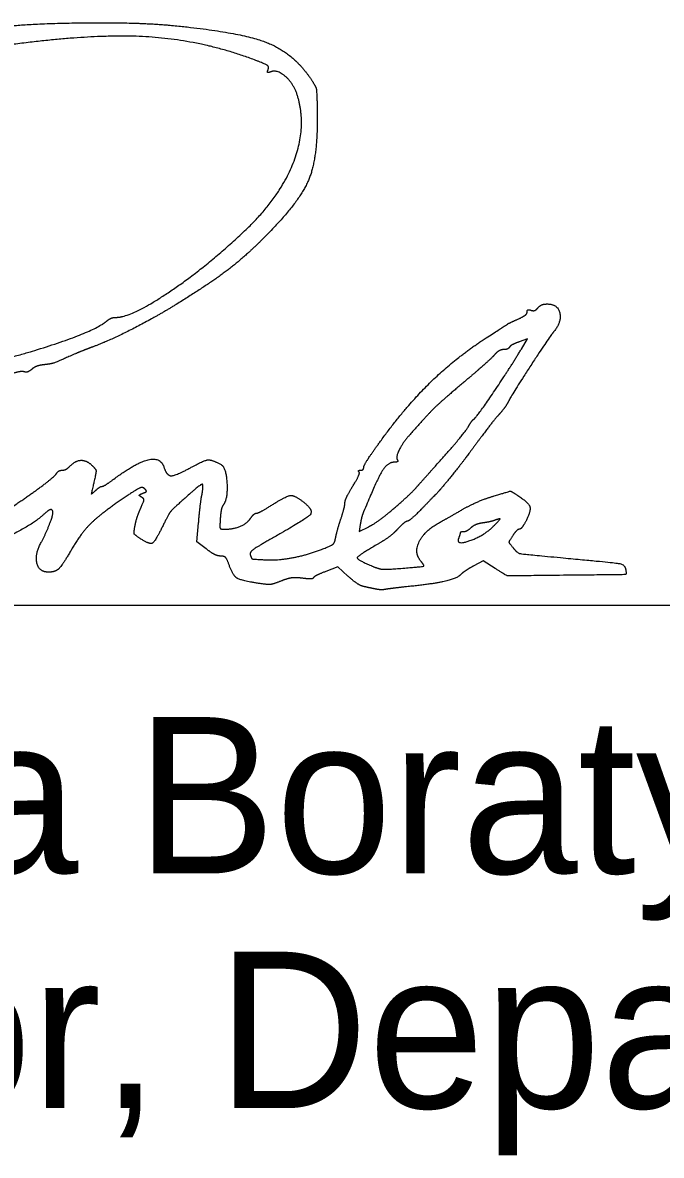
# Model space of a CAD drawing. Extents: x 6.3 to 40.3, y 9 to 31.
# Drawn here: x 31.457 to 32.03, y 15.744 to 16.757 of the extents above; entities that cross this region are included whole.
import ezdxf

# ---------------------------------------------------------------- set-up
doc = ezdxf.new("R2010")
doc.units = 0
for name, color, linetype in [('SH_Data', 7, 'Continuous'), ('SH_Text', 7, 'Continuous'), ('TX_P_1', 7, 'Continuous')]:
    doc.layers.add(name, color=color, linetype=linetype)

msp = doc.modelspace()

# ---------------------------------------------------------------- linework, layer by layer
at = {"layer": 'SH_Data'}
msp.add_line((30.8725, 16.2358), (34.3725, 16.2358), dxfattribs=at)
at = {"layer": 'TX_P_1'}
for points in [[(31.9043, 16.4652), (31.9097, 16.4742), (31.9023, 16.4716)], [(31.6219, 16.2863), (31.6136, 16.2926), (31.6151, 16.3097)], [(31.7599, 16.3082), (31.7589, 16.3018), (31.7675, 16.3062)], [(31.8807, 16.2689), (31.8701, 16.2757), (31.8617, 16.2712)], [(31.7489, 16.2619), (31.7397, 16.2702), (31.7291, 16.2661)]]:
    msp.add_lwpolyline(points, dxfattribs=at)
for points in [[(31.4344, 16.7516), (31.4412, 16.7558), (31.5582, 16.7581), (31.5926, 16.7547)], [(31.5926, 16.7547), (31.6518, 16.7489), (31.6994, 16.7306), (31.7152, 16.7076)], [(31.6651, 16.724), (31.6145, 16.743), (31.5065, 16.747), (31.4162, 16.7332)], [(31.6774, 16.7154), (31.6784, 16.7179), (31.6749, 16.7203), (31.6651, 16.724)], [(31.6798, 16.7133), (31.6772, 16.7123), (31.6765, 16.7129), (31.6774, 16.7154)], [(31.7032, 16.6934), (31.6999, 16.7031), (31.6855, 16.7155), (31.6798, 16.7133)], [(31.7152, 16.7076), (31.7201, 16.7003), (31.721, 16.696), (31.7214, 16.6781)], [(31.6577, 16.5722), (31.6886, 16.6016), (31.7125, 16.6651), (31.7032, 16.6934)], [(31.7214, 16.6781), (31.7221, 16.6373), (31.706, 16.5976), (31.6766, 16.5677)], [(31.541, 16.4935), (31.5551, 16.4935), (31.6232, 16.5394), (31.6577, 16.5722)], [(31.6766, 16.5677), (31.658, 16.5488), (31.6256, 16.5239), (31.5951, 16.5051)], [(31.5951, 16.5051), (31.5759, 16.4933), (31.5347, 16.4723), (31.5206, 16.4672)], [(31.9191, 16.5021), (31.9207, 16.504), (31.9244, 16.5055), (31.9273, 16.5055)], [(31.9273, 16.5055), (31.9368, 16.5055), (31.9405, 16.4895), (31.9331, 16.4805)], [(31.9016, 16.4921), (31.9059, 16.4941), (31.9094, 16.4969), (31.9094, 16.4984)], [(31.9094, 16.4984), (31.9094, 16.5), (31.9109, 16.5006), (31.9128, 16.4999)], [(31.9128, 16.4999), (31.9147, 16.4992), (31.9175, 16.5001), (31.9191, 16.5021)], [(31.421, 16.4516), (31.4579, 16.4598), (31.5242, 16.4827), (31.5328, 16.4902)], [(31.5328, 16.4902), (31.5349, 16.492), (31.5385, 16.4935), (31.541, 16.4935)], [(31.8726, 16.4751), (31.8916, 16.4874), (31.8934, 16.4885), (31.9016, 16.4921)], [(31.778, 16.3826), (31.8002, 16.4134), (31.8453, 16.4574), (31.8726, 16.4751)], [(31.9331, 16.4805), (31.9289, 16.4755), (31.8961, 16.425), (31.8929, 16.4188)], [(31.5206, 16.4672), (31.516, 16.4655), (31.5089, 16.4627), (31.5049, 16.461)], [(31.8615, 16.4023), (31.8643, 16.4043), (31.8925, 16.4458), (31.9043, 16.4652)], [(31.8883, 16.4647), (31.8861, 16.4647), (31.8821, 16.4623), (31.8795, 16.4593)], [(31.8936, 16.4669), (31.8929, 16.4657), (31.8905, 16.4647), (31.8883, 16.4647)], [(31.9023, 16.4716), (31.8983, 16.4702), (31.8944, 16.4681), (31.8936, 16.4669)], [(31.5049, 16.461), (31.4879, 16.4535), (31.483, 16.4518), (31.4764, 16.4511)], [(31.8795, 16.4593), (31.8768, 16.4563), (31.8643, 16.4453), (31.8518, 16.4347)], [(31.4588, 16.4448), (31.4571, 16.4454), (31.449, 16.4437), (31.4408, 16.4411)], [(31.4656, 16.447), (31.4635, 16.4452), (31.4604, 16.4442), (31.4588, 16.4448)], [(31.4764, 16.4511), (31.4725, 16.4507), (31.4676, 16.4488), (31.4656, 16.447)], [(31.8518, 16.4347), (31.8322, 16.4182), (31.8205, 16.4068), (31.8038, 16.3879)], [(31.8929, 16.4188), (31.8912, 16.4154), (31.8873, 16.4099), (31.8843, 16.4067)], [(31.8843, 16.4067), (31.8813, 16.4035), (31.8724, 16.3921), (31.8645, 16.3815)], [(31.8263, 16.3594), (31.8416, 16.3765), (31.8552, 16.3928), (31.8576, 16.3972)], [(31.8576, 16.3972), (31.8588, 16.3993), (31.8606, 16.4016), (31.8615, 16.4023)], [(31.763, 16.3593), (31.763, 16.3607), (31.7697, 16.3712), (31.778, 16.3826)], [(31.8038, 16.3879), (31.7979, 16.3813), (31.7917, 16.3685), (31.7931, 16.3661)], [(31.8645, 16.3815), (31.8566, 16.3708), (31.8489, 16.3606), (31.8475, 16.3588)], [(31.5001, 16.3606), (31.5051, 16.3656), (31.5151, 16.3656), (31.52, 16.3607)], [(31.5381, 16.348), (31.5584, 16.3632), (31.5811, 16.3688), (31.5841, 16.3594)], [(31.6079, 16.359), (31.6198, 16.3656), (31.6271, 16.3663), (31.6353, 16.3617)], [(31.7908, 16.3639), (31.7845, 16.3639), (31.775, 16.3487), (31.7629, 16.3195)], [(31.7931, 16.3661), (31.7939, 16.3649), (31.7928, 16.3639), (31.7908, 16.3639)], [(31.445, 16.3218), (31.4636, 16.3342), (31.486, 16.3509), (31.4877, 16.3536)], [(31.4877, 16.3536), (31.4888, 16.3553), (31.4911, 16.3567), (31.4929, 16.3567)], [(31.4929, 16.3567), (31.4948, 16.3567), (31.498, 16.3585), (31.5001, 16.3606)], [(31.52, 16.3607), (31.5232, 16.3575), (31.5234, 16.355), (31.5213, 16.3459)], [(31.5841, 16.3594), (31.5865, 16.3518), (31.5946, 16.3517), (31.6079, 16.359)], [(31.6353, 16.3617), (31.6397, 16.3593), (31.6413, 16.3313), (31.6375, 16.3261)], [(31.7532, 16.3424), (31.7571, 16.3487), (31.7596, 16.3545), (31.7588, 16.3553)], [(31.7588, 16.3553), (31.758, 16.3561), (31.7586, 16.3567), (31.7602, 16.3567)], [(31.7602, 16.3567), (31.7617, 16.3567), (31.763, 16.3579), (31.763, 16.3593)], [(31.8107, 16.3419), (31.8138, 16.3454), (31.8208, 16.3533), (31.8263, 16.3594)], [(31.8475, 16.3588), (31.8342, 16.3424), (31.8296, 16.3372), (31.8178, 16.3251)], [(31.5213, 16.3459), (31.519, 16.3357), (31.5191, 16.3352), (31.5229, 16.3386)], [(31.5229, 16.3386), (31.5251, 16.3406), (31.5278, 16.3423), (31.5287, 16.3423)], [(31.5287, 16.3423), (31.5297, 16.3423), (31.5339, 16.3449), (31.5381, 16.348)], [(31.618, 16.3345), (31.6198, 16.3439), (31.6172, 16.3444), (31.6079, 16.3362)], [(31.7462, 16.3276), (31.7462, 16.3295), (31.7493, 16.3361), (31.7532, 16.3424)], [(31.7906, 16.323), (31.7985, 16.3299), (31.8076, 16.3383), (31.8107, 16.3419)], [(31.5668, 16.3402), (31.565, 16.342), (31.5591, 16.3393), (31.5466, 16.3308)], [(31.564, 16.3326), (31.5618, 16.334), (31.5621, 16.3349), (31.5652, 16.3361)], [(31.5633, 16.3227), (31.5661, 16.329), (31.5663, 16.3312), (31.564, 16.3326)], [(31.5652, 16.3361), (31.5682, 16.3372), (31.5686, 16.3384), (31.5668, 16.3402)], [(31.6079, 16.3362), (31.592, 16.3221), (31.5883, 16.3177), (31.5828, 16.3064)], [(31.6151, 16.3097), (31.6159, 16.319), (31.6172, 16.3302), (31.618, 16.3345)], [(31.6806, 16.3255), (31.6935, 16.3337), (31.7011, 16.3345), (31.7088, 16.3285)], [(31.8506, 16.3211), (31.8585, 16.3256), (31.8717, 16.3313), (31.8799, 16.3337)], [(31.8799, 16.3337), (31.8939, 16.338), (31.8951, 16.338), (31.901, 16.3341)], [(31.901, 16.3341), (31.9106, 16.3278), (31.913, 16.3204), (31.9084, 16.3114)], [(31.4846, 16.3186), (31.4846, 16.3217), (31.4806, 16.3212), (31.477, 16.3177)], [(31.5466, 16.3308), (31.5269, 16.3173), (31.5097, 16.3003), (31.5014, 16.2859)], [(31.5582, 16.3071), (31.559, 16.3113), (31.5612, 16.3183), (31.5633, 16.3227)], [(31.6375, 16.3261), (31.6362, 16.3245), (31.6349, 16.3188), (31.6345, 16.3135)], [(31.667, 16.3183), (31.6682, 16.3183), (31.6743, 16.3215), (31.6806, 16.3255)], [(31.7088, 16.3285), (31.7185, 16.3209), (31.7116, 16.313), (31.68, 16.2952)], [(31.7427, 16.3135), (31.7446, 16.3194), (31.7462, 16.3258), (31.7462, 16.3276)], [(31.7675, 16.3062), (31.7723, 16.3086), (31.7827, 16.3162), (31.7906, 16.323)], [(31.8178, 16.3251), (31.8103, 16.3174), (31.8032, 16.3111), (31.8022, 16.3111)], [(31.477, 16.3177), (31.4674, 16.3085), (31.4286, 16.2897), (31.4102, 16.2853)], [(31.474, 16.2919), (31.4781, 16.2996), (31.4846, 16.3159), (31.4846, 16.3186)], [(31.6345, 16.3135), (31.634, 16.3059), (31.6347, 16.3039), (31.6379, 16.3039)], [(31.6379, 16.3039), (31.6462, 16.3039), (31.6582, 16.3088), (31.6614, 16.3134)], [(31.6614, 16.3134), (31.6633, 16.3161), (31.6658, 16.3183), (31.667, 16.3183)], [(31.7379, 16.2964), (31.7386, 16.2999), (31.7407, 16.3076), (31.7427, 16.3135)], [(31.7629, 16.3195), (31.7618, 16.3169), (31.7605, 16.3118), (31.7599, 16.3082)], [(31.831, 16.31), (31.8339, 16.3116), (31.8427, 16.3165), (31.8506, 16.3211)], [(31.8818, 16.3124), (31.8791, 16.3114), (31.8738, 16.3101), (31.87, 16.3096)], [(31.8794, 16.3068), (31.8849, 16.3124), (31.8854, 16.3137), (31.8818, 16.3124)], [(31.9084, 16.3114), (31.9062, 16.3073), (31.9035, 16.3039), (31.9024, 16.3039)], [(31.5628, 16.2956), (31.5578, 16.2989), (31.557, 16.3008), (31.5582, 16.3071)], [(31.5828, 16.3064), (31.5761, 16.2927), (31.5713, 16.29), (31.5628, 16.2956)], [(31.7936, 16.3042), (31.79, 16.3003), (31.7819, 16.2942), (31.7756, 16.2906)], [(31.8022, 16.3111), (31.8011, 16.3111), (31.7972, 16.308), (31.7936, 16.3042)], [(31.814, 16.2756), (31.8079, 16.2831), (31.8177, 16.3028), (31.831, 16.31)], [(31.848, 16.2958), (31.8454, 16.2892), (31.8709, 16.2982), (31.8794, 16.3068)], [(31.8522, 16.3015), (31.8506, 16.3015), (31.8494, 16.3011), (31.8494, 16.3005)], [(31.859, 16.3051), (31.8568, 16.3031), (31.8537, 16.3015), (31.8522, 16.3015)], [(31.87, 16.3096), (31.8661, 16.3091), (31.8612, 16.3071), (31.859, 16.3051)], [(31.9024, 16.3039), (31.9013, 16.3039), (31.8986, 16.3013), (31.8965, 16.2981)], [(31.4807, 16.2655), (31.4723, 16.2655), (31.4683, 16.2813), (31.474, 16.2919)], [(31.68, 16.2952), (31.6668, 16.2878), (31.6606, 16.283), (31.6614, 16.2808)], [(31.7252, 16.2858), (31.734, 16.2892), (31.737, 16.2916), (31.7379, 16.2964)], [(31.8494, 16.3005), (31.8494, 16.3), (31.8487, 16.2978), (31.848, 16.2958)], [(31.8965, 16.2981), (31.893, 16.2927), (31.893, 16.2919), (31.8969, 16.2872)], [(31.5014, 16.2859), (31.4932, 16.2718), (31.4868, 16.2655), (31.4807, 16.2655)], [(31.6349, 16.2799), (31.6323, 16.2799), (31.6265, 16.2828), (31.6219, 16.2863)], [(31.6614, 16.2808), (31.6627, 16.2774), (31.6635, 16.2772), (31.6754, 16.2765)], [(31.6754, 16.2765), (31.6859, 16.2759), (31.7121, 16.2808), (31.7252, 16.2858)], [(31.7756, 16.2906), (31.7577, 16.2801), (31.7566, 16.2769), (31.7696, 16.2713)], [(31.8969, 16.2872), (31.9005, 16.2826), (31.9055, 16.2816), (31.9394, 16.2785)], [(31.6424, 16.2721), (31.6406, 16.2773), (31.638, 16.2799), (31.6349, 16.2799)], [(31.6678, 16.2556), (31.6528, 16.258), (31.6459, 16.2624), (31.6424, 16.2721)], [(31.7696, 16.2713), (31.7764, 16.2684), (31.7829, 16.2678), (31.7964, 16.2689)], [(31.7964, 16.2689), (31.8159, 16.2705), (31.8177, 16.2711), (31.814, 16.2756)], [(31.8617, 16.2712), (31.8571, 16.2687), (31.8518, 16.2652), (31.85, 16.2634)], [(31.9394, 16.2785), (31.9885, 16.2739), (31.9967, 16.2724), (31.9977, 16.2676)], [(31.7078, 16.2601), (31.702, 16.2608), (31.6947, 16.2598), (31.6889, 16.2575)], [(31.7291, 16.2661), (31.7233, 16.2639), (31.7183, 16.2613), (31.7179, 16.2604)], [(31.7635, 16.2525), (31.7605, 16.2531), (31.7539, 16.2574), (31.7489, 16.2619)], [(31.85, 16.2634), (31.8463, 16.2596), (31.8248, 16.2548), (31.8014, 16.2524)], [(31.9274, 16.2625), (31.8917, 16.2621), (31.8913, 16.2622), (31.8807, 16.2689)], [(31.9977, 16.2676), (31.9985, 16.2634), (31.9965, 16.2632), (31.9274, 16.2625)], [(31.6889, 16.2575), (31.6819, 16.2547), (31.6764, 16.2542), (31.6678, 16.2556)], [(31.7179, 16.2604), (31.7175, 16.2595), (31.7129, 16.2594), (31.7078, 16.2601)], [(31.7738, 16.2503), (31.7711, 16.2509), (31.7665, 16.2518), (31.7635, 16.2525)], [(31.8014, 16.2524), (31.7928, 16.2515), (31.7842, 16.2504), (31.7822, 16.25)], [(31.7822, 16.25), (31.7802, 16.2496), (31.7764, 16.2498), (31.7738, 16.2503)]]:
    msp.add_open_spline(points, degree=2, dxfattribs=at)

# ---------------------------------------------------------------- texts
at = {"layer": 'SH_Text'}
for s, p in [('Pamela Boratyn', (30.8725, 15.9958)), ('Director, Department of Transportation', (30.8725, 15.7858))]:
    msp.add_text(s, height=0.14, dxfattribs=at).set_placement(p)

doc.saveas('drawing.dxf')
